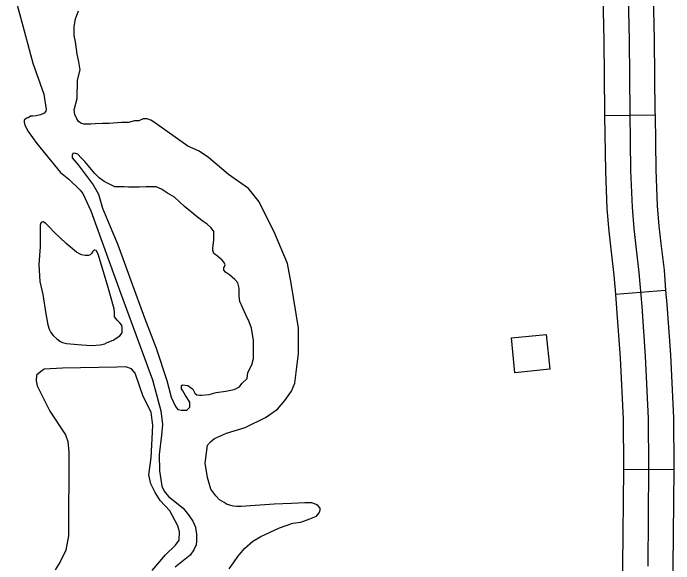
# Model space of a CAD drawing. Extents: x 1084508 to 1142749, y 1057638 to 1093403.
# Drawn here: x 1115986 to 1116603, y 1058575 to 1059089 of the extents above; entities that cross this region are included whole.
import ezdxf

# ---------------------------------------------------------------- set-up
doc = ezdxf.new("R2010")
doc.units = 0
for name, color, linetype in [('Level 32', 7, 'Continuous'), ('Level 35', 7, 'Continuous'), ('Level 56', 7, 'Continuous')]:
    doc.layers.add(name, color=color, linetype=linetype)

msp = doc.modelspace()

# ---------------------------------------------------------------- linework, layer by layer
at = {"layer": 'Level 32'}
for p, q in [((1116538.4, 1058993.85), (1116585.48, 1058994.55)), ((1116548.5, 1058826.99), (1116595.42, 1058830.83)), ((1116555.93, 1058663.61), (1116603.01, 1058663.21))]:
    msp.add_line(p, q, dxfattribs=at)
for points in [[(1116535.49, 1059159.36), (1116537.7, 1059063.76), (1116538.37, 1058996.17), (1116538.4, 1058993.85)], [(1116559.02, 1059159.9), (1116561.24, 1059064.15), (1116561.91, 1058996.46), (1116562.7, 1058942.43), (1116564.02, 1058908.06), (1116565.7, 1058888.18), (1116567.56, 1058871.58), (1116570.47, 1058847.1), (1116573.06, 1058815.5), (1116576.36, 1058768.92), (1116579.2, 1058710.85), (1116579.48, 1058664.99), (1116578.71, 1058572.95)], [(1116583.12, 1059135.93), (1116584.78, 1059064.54), (1116585.45, 1058996.75), (1116585.48, 1058994.55)], [(1116538.4, 1058993.85), (1116539.17, 1058941.8), (1116540.51, 1058906.62), (1116542.27, 1058885.87), (1116544.18, 1058868.87), (1116547.04, 1058844.75), (1116548.5, 1058826.99)], [(1116585.48, 1058994.55), (1116586.24, 1058943.05), (1116587.52, 1058909.5), (1116589.13, 1058890.49), (1116590.95, 1058874.28), (1116593.9, 1058849.45), (1116595.42, 1058830.83)], [(1116548.5, 1058826.99), (1116549.58, 1058813.71), (1116552.86, 1058767.51), (1116555.66, 1058710.2), (1116555.94, 1058665.01), (1116555.93, 1058663.61)], [(1116595.42, 1058830.83), (1116596.53, 1058817.3), (1116599.86, 1058770.32), (1116602.74, 1058711.5), (1116603.02, 1058664.96), (1116603.01, 1058663.22)], [(1116555.93, 1058663.61), (1116555.17, 1058573.33), (1116554.33, 1058538.85), (1116552.79, 1058517.84), (1116552.23, 1058498.56), (1116552.23, 1058498.09)], [(1116603.01, 1058663.21), (1116602.25, 1058572.57), (1116601.37, 1058536.55), (1116599.82, 1058515.43), (1116599.3, 1058497.55), (1116599.3, 1058497.43)]]:
    msp.add_lwpolyline(points, dxfattribs=at)
at = {"layer": 'Level 35'}
for points in [[(1115986.01, 1059110.52), (1115992.97, 1059085.71)], [(1116099.28, 1058988.78), (1116093.67, 1058987.22), (1116087.11, 1058987.22), (1116075.57, 1058986.28), (1116069.33, 1058986.28), (1116062.46, 1058985.97), (1116058.41, 1058985.65), (1116054.35, 1058985.65), (1116051.86, 1058985.65), (1116049.05, 1058986.59), (1116046.86, 1058988.15), (1116045.3, 1058990.65), (1116043.43, 1058994.71), (1116042.81, 1058999.08), (1116045.61, 1059009.69), (1116045.93, 1059026.86), (1116048.42, 1059036.53), (1116047.17, 1059044.03), (1116045.61, 1059051.21), (1116044.05, 1059062.75), (1116042.81, 1059068.69), (1116042.81, 1059076.8), (1116044.05, 1059083.98), (1116046.86, 1059091.47)], [(1115992.97, 1059085.71), (1116004.46, 1059042.69), (1116014.57, 1059013.78), (1116016.88, 1058999.32), (1116016.6, 1058997.87), (1116014.86, 1058996.14), (1116011.39, 1058994.41), (1116007.35, 1058993.54), (1116004.46, 1058993.25), (1116002.15, 1058993.25), (1115999.83, 1058991.8), (1115998.39, 1058991.22), (1115996.37, 1058989.49), (1115996.37, 1058987.47), (1115996.94, 1058984.86), (1116000.12, 1058978.79), (1116007.93, 1058967.81), (1116030.18, 1058940.63), (1116037.98, 1058934.27), (1116048.68, 1058924.15), (1116051.13, 1058921.09), (1116058.48, 1058904.92), (1116086.11, 1058828.18), (1116116.08, 1058747.03), (1116124.02, 1058717.92), (1116125.49, 1058705.27), (1116124.61, 1058695.28), (1116122.26, 1058677.05), (1116122.55, 1058662.05), (1116124.02, 1058653.82), (1116124.9, 1058647.64), (1116126.96, 1058642.94), (1116131.07, 1058637.94), (1116144.89, 1058627.06), (1116149.59, 1058620.89), (1116153.71, 1058615.01), (1116156.35, 1058609.42), (1116156.64, 1058606.48), (1116157.23, 1058602.95), (1116157.23, 1058599.42), (1116157.23, 1058596.19), (1116156.94, 1058592.95), (1116154.59, 1058588.25), (1116151.35, 1058583.25), (1116137.25, 1058572.08)], [(1116271.83, 1058622.63), (1116272.76, 1058625.13), (1116272.76, 1058627), (1116270.58, 1058629.5), (1116269.02, 1058630.43), (1116264.96, 1058631.99), (1116258.41, 1058631.99), (1116245.93, 1058631.37), (1116229.7, 1058630.75), (1116198.81, 1058628.56), (1116194.45, 1058628.56), (1116191.64, 1058628.87), (1116185.71, 1058630.43), (1116183.21, 1058632.31), (1116178.84, 1058634.8), (1116175.41, 1058638.55), (1116170.73, 1058644.79), (1116167.61, 1058655.72), (1116166.68, 1058661.65), (1116165.43, 1058668.83), (1116166.05, 1058674.13), (1116166.68, 1058678.82), (1116167.61, 1058686), (1116170.42, 1058689.12), (1116174.16, 1058692.24), (1116185.09, 1058697.23), (1116202.56, 1058702.54), (1116221.59, 1058711.9), (1116232.82, 1058719.4), (1116239.69, 1058727.51), (1116245.93, 1058736.25), (1116249.05, 1058743.74), (1116250.3, 1058753.73), (1116252.48, 1058771.52), (1116252.48, 1058795.25), (1116245.62, 1058837.07), (1116242.18, 1058855.49), (1116230.33, 1058883.58), (1116215.66, 1058913.24), (1116205.68, 1058925.72), (1116186.96, 1058938.83), (1116168.55, 1058954.75), (1116159.81, 1058960.37), (1116149.2, 1058965.05), (1116118, 1058987.22), (1116114.57, 1058989.4), (1116111.14, 1058990.65), (1116107.39, 1058990.65), (1116103.34, 1058988.78), (1116099.28, 1058988.78)], [(1116115.87, 1058569), (1116128.13, 1058583.63), (1116137.57, 1058592.59), (1116140.87, 1058597.31), (1116141.34, 1058604.86), (1116139.93, 1058610.53), (1116132.38, 1058624.68), (1116123.42, 1058634.12), (1116118.7, 1058641.67), (1116114.45, 1058649.69), (1116112.57, 1058658.19), (1116114.93, 1058674.23), (1116116.34, 1058704.43), (1116114.93, 1058716.7), (1116107.38, 1058731.33), (1116099.83, 1058753.04), (1116096.53, 1058757.29), (1116091.34, 1058759.17), (1116082.85, 1058758.7), (1116031.91, 1058757.76), (1116014.93, 1058756.82)], [(1116014.93, 1058756.82), (1116011.62, 1058754.46), (1116007.85, 1058751.15), (1116007.38, 1058745.96), (1116008.32, 1058741.24), (1116020.11, 1058717.65), (1116034.74, 1058695.47), (1116037.1, 1058689.33), (1116038.04, 1058679.42), (1116037.57, 1058601.09), (1116035.21, 1058587.88), (1116030.02, 1058577.02), (1116025.3, 1058569.47)], [(1116187.58, 1058570.5), (1116191.64, 1058576.12), (1116195.69, 1058582.05), (1116201.93, 1058589.54), (1116209.73, 1058596.1), (1116217.22, 1058600.47), (1116234.7, 1058608.58), (1116247.18, 1058612.95), (1116254.66, 1058613.89), (1116263.09, 1058617.01), (1116269.33, 1058619.51), (1116271.83, 1058622.63)]]:
    msp.add_lwpolyline(points, dxfattribs=at)
for points in [[(1116145.87, 1058908.69), (1116136.55, 1058917.65), (1116130.21, 1058921.38), (1116124.61, 1058925.11), (1116119.39, 1058927.35), (1116110.06, 1058927.35), (1116104.1, 1058926.98), (1116093.65, 1058926.98), (1116089.55, 1058927.35), (1116080.97, 1058927.35), (1116078.36, 1058928.47), (1116070.9, 1058932.2), (1116066.42, 1058935.56), (1116062.32, 1058939.66), (1116052.99, 1058950.86), (1116049.64, 1058954.22), (1116046.28, 1058957.58), (1116043.3, 1058958.7), (1116041.8, 1058958.32), (1116041.06, 1058956.83), (1116041.06, 1058954.22), (1116046.65, 1058947.87), (1116060.83, 1058929.21), (1116065.68, 1058920.26), (1116067.54, 1058913.91), (1116069.41, 1058907.2), (1116075.75, 1058892.27), (1116083.58, 1058873.99), (1116095.89, 1058839.65), (1116108.57, 1058804.95), (1116119.39, 1058776.59), (1116129.46, 1058746.36), (1116133.56, 1058730.69), (1116137.67, 1058722.11), (1116139.91, 1058719.12), (1116143.26, 1058718.75), (1116145.13, 1058718.75), (1116148.11, 1058718.75), (1116151.1, 1058721.36), (1116151.1, 1058723.6), (1116151.1, 1058726.21), (1116146.99, 1058732.18), (1116144.38, 1058736.66), (1116143.26, 1058738.53), (1116143.26, 1058741.51), (1116144.38, 1058742.26), (1116146.62, 1058741.88), (1116149.23, 1058741.51), (1116153.71, 1058738.15), (1116155.57, 1058734.42), (1116157.44, 1058732.93), (1116160.05, 1058732.56), (1116161.91, 1058732.56), (1116169, 1058733.3), (1116175.71, 1058735.17), (1116184.67, 1058736.29), (1116192.5, 1058737.78), (1116197.35, 1058740.39), (1116199.59, 1058743.38), (1116204.44, 1058748.23), (1116205.18, 1058753.83), (1116208.91, 1058760.92), (1116210.4, 1058766.89), (1116210.4, 1058783.68), (1116208.54, 1058795.25), (1116206.3, 1058801.22), (1116203.32, 1058807.56), (1116197.72, 1058820.25), (1116196.98, 1058824.73), (1116196.98, 1058828.83), (1116196.98, 1058832.56), (1116195.86, 1058837.42), (1116192.87, 1058840.77), (1116188.02, 1058844.88), (1116184.29, 1058847.49), (1116182.8, 1058849.36), (1116182.8, 1058851.6), (1116183.92, 1058854.21), (1116183.18, 1058856.45), (1116181.31, 1058858.69), (1116179.07, 1058860.55), (1116176.83, 1058862.42), (1116173.48, 1058865.03), (1116172.36, 1058867.64), (1116172.36, 1058869.51), (1116172.73, 1058872.49), (1116173.48, 1058877.72), (1116173.48, 1058882.2), (1116173.48, 1058885.55), (1116170.87, 1058888.91), (1116167.14, 1058892.27), (1116163.41, 1058894.88), (1116158.18, 1058898.99)], [(1116035.64, 1058781.02), (1116050.07, 1058779.48), (1116059.48, 1058778.88), (1116067.08, 1058779.48), (1116071.53, 1058780.53), (1116073.74, 1058781.7), (1116079.29, 1058783.92), (1116085.58, 1058787.99), (1116087.8, 1058790.95), (1116087.8, 1058792.8), (1116087.8, 1058795.76), (1116087.43, 1058797.98), (1116085.21, 1058800.57), (1116082.99, 1058802.79), (1116080.77, 1058805.75), (1116080.77, 1058809.82), (1116080.4, 1058813.15), (1116074.11, 1058835.36), (1116065.24, 1058864.22), (1116063.62, 1058867.61), (1116062.26, 1058868.19), (1116061.49, 1058868.19), (1116059.93, 1058866.63), (1116059.16, 1058865.08), (1116057.79, 1058863.72), (1116056.43, 1058863.13), (1116053.33, 1058862.94), (1116049.83, 1058863.72), (1116045.16, 1058866.25), (1116035.45, 1058874.22), (1116024.37, 1058884.71), (1116019.71, 1058889.77), (1116016.41, 1058893.07), (1116014.07, 1058894.43), (1116012.32, 1058894.24), (1116011.35, 1058893.07), (1116011.16, 1058891.32), (1116011.16, 1058883.74), (1116011.16, 1058871.3), (1116009.99, 1058854.78), (1116010.77, 1058838.84), (1116013.68, 1058826.59), (1116016.41, 1058808.7), (1116018.35, 1058798.4), (1116019.64, 1058794.23), (1116021.26, 1058791.21), (1116023.21, 1058788.49), (1116026.7, 1058785.18), (1116029.42, 1058783.04), (1116032.1, 1058781.77)]]:
    msp.add_lwpolyline(points, close=True, dxfattribs=at)
at = {"layer": 'Level 56'}
msp.add_lwpolyline([(1116454.57, 1058753.57), (1116451.32, 1058786.08), (1116483.92, 1058789.34), (1116487.17, 1058756.83)], close=True, dxfattribs=at)

doc.saveas('drawing.dxf')
